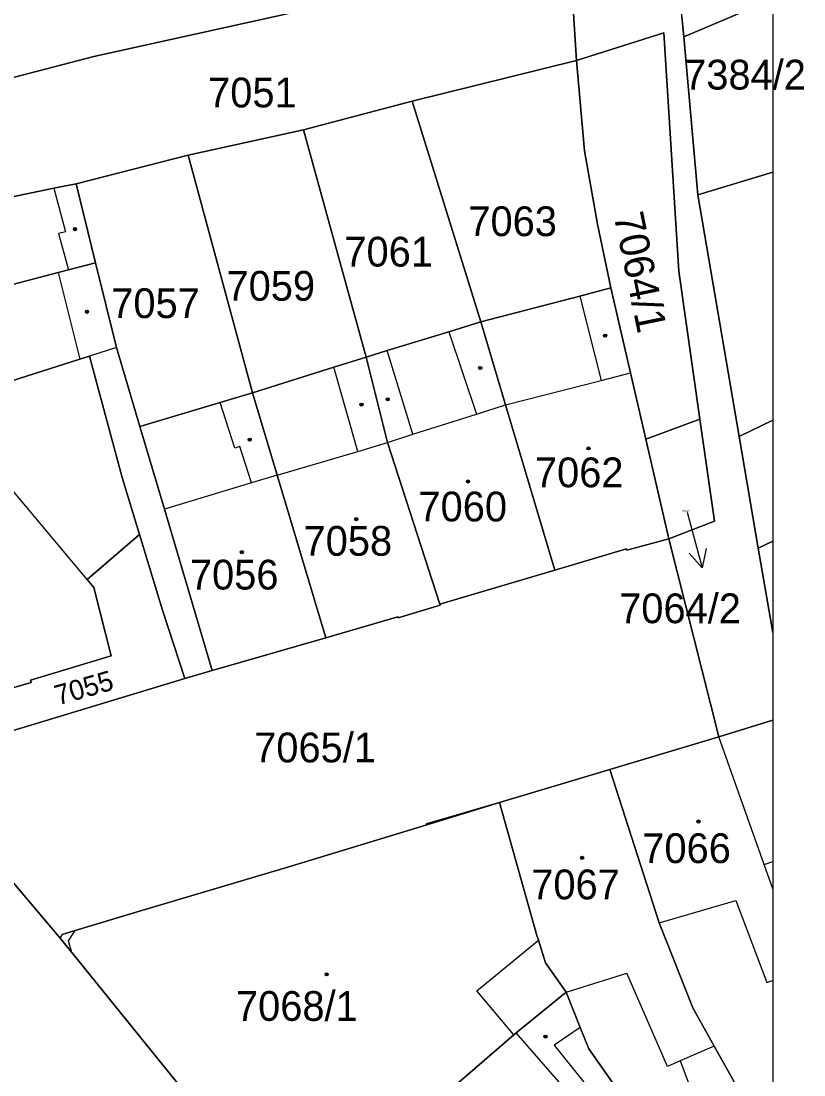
# Model space of a CAD drawing. Extents: x -596233 to -595156, y -1161235 to -1159375.
# Drawn here: x -595201.1 to -595156.4, y -1160579.1 to -1160518.9 of the extents above; entities that cross this region are included whole.
import ezdxf

# ---------------------------------------------------------------- set-up
doc = ezdxf.new("R2010")
doc.units = 0
for name, color, linetype in [('KN_CAR_KR', 7, 'Continuous'), ('KN_KULTURY', 7, 'Continuous'), ('KN_PARC_CIS_POM', 7, 'Continuous'), ('KN_PARC_CIS_POZ', 7, 'Continuous'), ('KN_PARC_CIS_STAV', 7, 'Continuous'), ('KN_PARC_PLOCHA', 7, 'Continuous'), ('PARC_C_SIPKA', 7, 'Continuous'), ('parcely_l', 7, 'Continuous')]:
    doc.layers.add(name, color=color, linetype=linetype)

msp = doc.modelspace()

# ---------------------------------------------------------------- linework, layer by layer
at = {"layer": 'KN_CAR_KR'}
for points in [[(-595199.27, -1160528.47), (-595198.6, -1160530.95)], [(-595198.6, -1160530.95), (-595199, -1160531.06)], [(-595199, -1160531.06), (-595198.44, -1160533.13)], [(-595199.02, -1160533.28), (-595197.79, -1160538.23)], [(-595169.25, -1160534.62), (-595168.03, -1160539.44)], [(-595176.73, -1160536.66), (-595175.15, -1160541.37)], [(-595195.7, -1160537.56), (-595197.24, -1160538.05)], [(-595178.77, -1160542.51), (-595180.25, -1160537.74)], [(-595181.91, -1160543.49), (-595183.28, -1160538.68)], [(-595168.03, -1160539.44), (-595166.35, -1160539.01)], [(-595173.48, -1160540.84), (-595168.03, -1160539.44)], [(-595188.94, -1160543.3), (-595189.78, -1160540.7)], [(-595175.15, -1160541.37), (-595173.48, -1160540.84)], [(-595197.37, -1160550.81), (-595205.37, -1160541.27)], [(-595178.77, -1160542.51), (-595175.15, -1160541.37)], [(-595180.23, -1160542.99), (-595178.77, -1160542.51)], [(-595188.66, -1160543.21), (-595188.94, -1160543.3)], [(-595187.99, -1160545.29), (-595188.66, -1160543.21)], [(-595181.91, -1160543.49), (-595180.23, -1160542.99)], [(-595186.52, -1160544.85), (-595181.91, -1160543.49)], [(-595186.52, -1160544.85), (-595187.99, -1160545.29)], [(-595187.99, -1160545.29), (-595192.96, -1160546.8)], [(-595158.72, -1160567.09), (-595161.3, -1160559.79)], [(-595177.97, -1160564.82), (-595173.83, -1160563.55)], [(-595158.72, -1160567.09), (-595158.2304, -1160566.9142)], [(-595158.2304, -1160568.4692), (-595158.72, -1160567.09)], [(-595164.72, -1160570.41), (-595160.34, -1160569.13)], [(-595160.34, -1160569.13), (-595158.56, -1160573.82)], [(-595198.43, -1160571.45), (-595198.06, -1160570.85)], [(-595198.25, -1160572.11), (-595198.43, -1160571.45)], [(-595175.13, -1160574.29), (-595171.6, -1160571.41)], [(-595170.03, -1160574.38), (-595166.55, -1160573.28)], [(-595164.23, -1160578.61), (-595166.55, -1160573.28)], [(-595158.56, -1160573.82), (-595158.2304, -1160573.7035)], [(-595173.01, -1160576.81), (-595175.13, -1160574.29)], [(-595169.22, -1160576.38), (-595170.71, -1160577.4)], [(-595169.65, -1160580.41), (-595172.88, -1160576.7)], [(-595170.71, -1160577.4), (-595168.86, -1160579.71)], [(-595161.58, -1160577.46), (-595163.52, -1160578.3)], [(-595163.52, -1160578.3), (-595164.23, -1160578.61)], [(-595163.52, -1160578.3), (-595162, -1160582.32)]]:
    msp.add_lwpolyline(points, dxfattribs=at)
at = {"layer": 'KN_KULTURY'}
for centre, radius in [((-595198.07, -1160530.8), 0.09), ((-595198.07, -1160530.8), 0.0398), ((-595197.38, -1160535.52), 0.09), ((-595197.38, -1160535.52), 0.0398), ((-595167.8, -1160536.88), 0.09), ((-595167.8, -1160536.88), 0.0398), ((-595174.93, -1160538.73), 0.09), ((-595174.93, -1160538.73), 0.0398), ((-595181.71, -1160540.82), 0.09), ((-595181.71, -1160540.82), 0.0398), ((-595180.21, -1160540.52), 0.09), ((-595180.21, -1160540.52), 0.0398), ((-595188.09, -1160542.82), 0.09), ((-595188.09, -1160542.82), 0.0398), ((-595168.75, -1160543.32), 0.09), ((-595168.75, -1160543.32), 0.0398), ((-595175.63, -1160545.21), 0.09), ((-595175.63, -1160545.21), 0.0398), ((-595182.01, -1160547.36), 0.09), ((-595182.01, -1160547.36), 0.0398), ((-595188.54, -1160549.25), 0.09), ((-595188.54, -1160549.25), 0.0398), ((-595162.47, -1160564.63), 0.09), ((-595162.47, -1160564.63), 0.0398), ((-595169.11, -1160566.7), 0.09), ((-595169.11, -1160566.7), 0.0398), ((-595183.7, -1160573.35), 0.09), ((-595183.7, -1160573.35), 0.0398), ((-595171.2, -1160576.91), 0.09), ((-595171.2, -1160576.91), 0.0398)]:
    msp.add_circle(centre, radius, dxfattribs=at)
at = {"layer": 'KN_PARC_PLOCHA'}
for points in [[(-595277.72, -1160468.56), (-595260.2, -1160492.58), (-595255.8, -1160498.52), (-595252.08, -1160503.46), (-595248.39, -1160508.35), (-595245.3, -1160512.43), (-595244.72, -1160513.3), (-595241.31, -1160518.38), (-595237.85, -1160523.27), (-595234.41, -1160528.2), (-595231.19, -1160533.21), (-595227.4, -1160538.06), (-595222.03, -1160544.31), (-595219.31, -1160547.57), (-595216.74, -1160550.64), (-595211.95, -1160556.26), (-595207.69, -1160561.33), (-595207.42, -1160561.24), (-595198.91, -1160571.29), (-595198.25, -1160572.11), (-595185.68, -1160587.63)], [(-595163.41, -1160518.65), (-595163.31, -1160519.82), (-595162.51, -1160528.85), (-595160.15, -1160542.64), (-595159.06, -1160549.02), (-595158.2304, -1160553.8368), (-595158.2304, -1160558.8486), (-595161.3, -1160559.79), (-595164.17, -1160548.48), (-595161.56, -1160547.47), (-595162.39, -1160541.66), (-595163.59, -1160533.21), (-595164.45, -1160519.59), (-595169.44, -1160521.17), (-595169.8, -1160515.48)]]:
    msp.add_lwpolyline(points, dxfattribs=at)
for points in [[(-595158.2304, -1160517.6562), (-595163.31, -1160519.82), (-595163.41, -1160518.65), (-595162.86, -1160506.76), (-595158.2304, -1160505.6715)], [(-595169.8, -1160515.48), (-595174.29, -1160516.31), (-595185.27, -1160518.35), (-595196.99, -1160520.95), (-595202.04, -1160522.26), (-595202.62, -1160520.04), (-595203.87, -1160520.41), (-595204.72, -1160516.87), (-595197.3, -1160515.22), (-595192.72, -1160514.01), (-595182.76, -1160511.79), (-595173.74, -1160509.42), (-595170.23, -1160508.5)], [(-595169.44, -1160521.17), (-595178.82, -1160523.5), (-595185.02, -1160525.14), (-595191.61, -1160526.57), (-595198, -1160528.21), (-595199.27, -1160528.47), (-595204.56, -1160529.56), (-595205.08, -1160526.72), (-595205.98, -1160523.31), (-595202.04, -1160522.26), (-595196.99, -1160520.95), (-595185.27, -1160518.35), (-595174.29, -1160516.31), (-595169.8, -1160515.48)], [(-595158.2304, -1160527.5512), (-595162.51, -1160528.85), (-595163.31, -1160519.82), (-595158.2304, -1160517.6562)], [(-595162.39, -1160541.66), (-595165.48, -1160542.79), (-595166.35, -1160539.01), (-595167.47, -1160534.16), (-595168.23, -1160530.51), (-595168.97, -1160526.33), (-595169.44, -1160521.17), (-595164.45, -1160519.59), (-595163.59, -1160533.21)], [(-595167.47, -1160534.16), (-595169.25, -1160534.62), (-595174.9, -1160536.1), (-595178.82, -1160523.5), (-595169.44, -1160521.17), (-595168.97, -1160526.33), (-595168.23, -1160530.51)], [(-595174.9, -1160536.1), (-595176.73, -1160536.66), (-595180.25, -1160537.74), (-595181.45, -1160538.11), (-595185.02, -1160525.14), (-595178.82, -1160523.5)], [(-595181.45, -1160538.11), (-595183.28, -1160538.68), (-595187.94, -1160540.14), (-595191.61, -1160526.57), (-595185.02, -1160525.14)], [(-595187.94, -1160540.14), (-595189.78, -1160540.7), (-595194.36, -1160542.08), (-595195.7, -1160537.56), (-595196.89, -1160532.72), (-595198, -1160528.21), (-595191.61, -1160526.57)], [(-595158.2304, -1160541.703), (-595160.15, -1160542.64), (-595162.51, -1160528.85), (-595158.2304, -1160527.5512)], [(-595196.89, -1160532.72), (-595198.44, -1160533.13), (-595199.02, -1160533.28), (-595203.1, -1160534.35), (-595203.77, -1160534.48), (-595204.99, -1160534.71), (-595206.83, -1160535.06), (-595210.73, -1160535.97), (-595218.18, -1160541.48), (-595223.3, -1160535.37), (-595214.84, -1160531.27), (-595214.5, -1160531.65), (-595208.94, -1160530.46), (-595204.56, -1160529.56), (-595199.27, -1160528.47), (-595198, -1160528.21)], [(-595194.36, -1160542.08), (-595192.96, -1160546.8), (-595190.24, -1160556.01), (-595191.79, -1160556.47), (-595193.07, -1160552.56), (-595194.38, -1160548.24), (-595195.37, -1160544.98), (-595197.24, -1160538.05), (-595197.79, -1160538.23), (-595203.85, -1160540.14), (-595204.1, -1160540.22), (-595205.37, -1160541.27), (-595213.06, -1160547.58), (-595215.51, -1160544.67), (-595218.18, -1160541.48), (-595210.73, -1160535.97), (-595206.83, -1160535.06), (-595204.99, -1160534.71), (-595203.77, -1160534.48), (-595203.1, -1160534.35), (-595199.02, -1160533.28), (-595198.44, -1160533.13), (-595196.89, -1160532.72), (-595195.7, -1160537.56)], [(-595165.48, -1160542.79), (-595164.17, -1160548.48), (-595166.55, -1160549.13), (-595166.57, -1160549.06), (-595170.67, -1160550.27), (-595173.48, -1160540.84), (-595174.9, -1160536.1), (-595169.25, -1160534.62), (-595167.47, -1160534.16), (-595166.35, -1160539.01)], [(-595170.67, -1160550.27), (-595177.24, -1160552.22), (-595180.23, -1160542.99), (-595181.45, -1160538.11), (-595180.25, -1160537.74), (-595176.73, -1160536.66), (-595174.9, -1160536.1), (-595173.48, -1160540.84)], [(-595194.38, -1160548.24), (-595197.37, -1160550.81), (-595196.99, -1160551.27), (-595196, -1160555.17), (-595200.6, -1160556.55), (-595200.56, -1160556.68), (-595204.63, -1160557.85), (-595207.88, -1160553.89), (-595207.76, -1160553.81), (-595210.41, -1160550.68), (-595210.53, -1160550.77), (-595213.06, -1160547.58), (-595205.37, -1160541.27), (-595204.1, -1160540.22), (-595203.85, -1160540.14), (-595197.79, -1160538.23), (-595197.24, -1160538.05), (-595195.37, -1160544.98)], [(-595177.24, -1160552.22), (-595177.22, -1160552.28), (-595179.62, -1160553), (-595179.64, -1160552.94), (-595183.74, -1160554.13), (-595186.52, -1160544.85), (-595187.94, -1160540.14), (-595183.28, -1160538.68), (-595181.45, -1160538.11), (-595180.23, -1160542.99)], [(-595183.74, -1160554.13), (-595190.24, -1160556.01), (-595192.96, -1160546.8), (-595194.36, -1160542.08), (-595189.78, -1160540.7), (-595187.94, -1160540.14), (-595186.52, -1160544.85)], [(-595164.17, -1160548.48), (-595165.48, -1160542.79), (-595162.39, -1160541.66), (-595161.56, -1160547.47)], [(-595158.2304, -1160548.6213), (-595159.06, -1160549.02), (-595160.15, -1160542.64), (-595158.2304, -1160541.703)], [(-595161.3, -1160559.79), (-595167.53, -1160561.66), (-595173.83, -1160563.55), (-595177.99, -1160564.76), (-595177.97, -1160564.82), (-595185.85, -1160567.21), (-595194.58, -1160569.81), (-595198.06, -1160570.85), (-595198.8, -1160571.07), (-595198.91, -1160571.29), (-595207.42, -1160561.24), (-595205.51, -1160560.58), (-595202.93, -1160559.83), (-595191.79, -1160556.47), (-595190.24, -1160556.01), (-595183.74, -1160554.13), (-595179.64, -1160552.94), (-595179.62, -1160553), (-595177.22, -1160552.28), (-595177.24, -1160552.22), (-595170.67, -1160550.27), (-595166.57, -1160549.06), (-595166.55, -1160549.13), (-595164.17, -1160548.48)], [(-595191.79, -1160556.47), (-595202.93, -1160559.83), (-595204.63, -1160557.85), (-595200.56, -1160556.68), (-595200.6, -1160556.55), (-595196, -1160555.17), (-595196.99, -1160551.27), (-595197.37, -1160550.81), (-595194.38, -1160548.24), (-595193.07, -1160552.56)], [(-595158.2304, -1160553.8368), (-595159.06, -1160549.02), (-595158.2304, -1160548.6213)], [(-595158.2304, -1160580.9538), (-595159.3, -1160581.34), (-595159.46, -1160581.4), (-595160.53, -1160579.33), (-595161.58, -1160577.46), (-595162.8, -1160575.26), (-595164.72, -1160570.41), (-595167.53, -1160561.66), (-595161.3, -1160559.79), (-595158.2304, -1160558.8486)], [(-595159.46, -1160581.4), (-595160.56, -1160581.79), (-595162, -1160582.32), (-595164.73, -1160583.3), (-595168.73, -1160577.6), (-595169.22, -1160576.38), (-595170.03, -1160574.38), (-595171.2, -1160572.7), (-595171.6, -1160571.41), (-595171.69, -1160571.13), (-595173.83, -1160563.55), (-595167.53, -1160561.66), (-595164.72, -1160570.41), (-595162.8, -1160575.26), (-595161.58, -1160577.46), (-595160.53, -1160579.33)], [(-595170.03, -1160574.38), (-595172.88, -1160576.7), (-595173.01, -1160576.81), (-595182.06, -1160584.61), (-595185.68, -1160587.63), (-595198.25, -1160572.11), (-595198.91, -1160571.29), (-595198.8, -1160571.07), (-595198.06, -1160570.85), (-595194.58, -1160569.81), (-595185.85, -1160567.21), (-595177.97, -1160564.82), (-595177.99, -1160564.76), (-595173.83, -1160563.55), (-595171.69, -1160571.13), (-595171.6, -1160571.41), (-595171.2, -1160572.7)], [(-595164.73, -1160583.3), (-595169.04, -1160584.85), (-595176.6, -1160591.1), (-595182.06, -1160584.61), (-595173.01, -1160576.81), (-595172.88, -1160576.7), (-595170.03, -1160574.38), (-595169.22, -1160576.38), (-595168.73, -1160577.6)]]:
    msp.add_lwpolyline(points, close=True, dxfattribs=at)
at = {"layer": 'PARC_C_SIPKA'}
for points in [[(-595163.11, -1160546.96), (-595163.03, -1160547.24), (-595162.2553, -1160550.1383)], [(-595162.0305, -1160549.0431), (-595162.2553, -1160550.1383), (-595162.9966, -1160549.3013)]]:
    msp.add_lwpolyline(points, dxfattribs=at)
at = {"layer": 'parcely_l'}
for points in [[(-595202.04, -1160522.26), (-595196.99, -1160520.95), (-595185.27, -1160518.35), (-595174.29, -1160516.31), (-595169.8, -1160515.48)], [(-595169.8, -1160515.48), (-595169.44, -1160521.17)], [(-595163.31, -1160519.82), (-595158.2304, -1160517.6562)], [(-595158.2304, -1160517.6562), (-595158.2304, -1160527.5512)], [(-595163.31, -1160519.82), (-595163.41, -1160518.65)], [(-595162.39, -1160541.66), (-595163.59, -1160533.21), (-595164.45, -1160519.59), (-595169.44, -1160521.17)], [(-595162.51, -1160528.85), (-595163.31, -1160519.82)], [(-595169.44, -1160521.17), (-595178.82, -1160523.5)], [(-595169.44, -1160521.17), (-595168.97, -1160526.33), (-595168.23, -1160530.51), (-595167.47, -1160534.16)], [(-595178.82, -1160523.5), (-595185.02, -1160525.14)], [(-595178.82, -1160523.5), (-595174.9, -1160536.1)], [(-595185.02, -1160525.14), (-595191.61, -1160526.57)], [(-595185.02, -1160525.14), (-595181.45, -1160538.11)], [(-595198, -1160528.21), (-595191.61, -1160526.57)], [(-595191.61, -1160526.57), (-595187.94, -1160540.14)], [(-595158.2304, -1160527.5512), (-595162.51, -1160528.85)], [(-595158.2304, -1160527.5512), (-595158.2304, -1160541.703)], [(-595198, -1160528.21), (-595199.27, -1160528.47), (-595204.56, -1160529.56)], [(-595196.89, -1160532.72), (-595198, -1160528.21)], [(-595162.51, -1160528.85), (-595160.15, -1160542.64)], [(-595218.18, -1160541.48), (-595210.73, -1160535.97), (-595206.83, -1160535.06), (-595204.99, -1160534.71), (-595203.77, -1160534.48), (-595203.1, -1160534.35), (-595199.02, -1160533.28), (-595198.44, -1160533.13), (-595196.89, -1160532.72)], [(-595196.89, -1160532.72), (-595195.7, -1160537.56), (-595194.36, -1160542.08)], [(-595167.47, -1160534.16), (-595169.25, -1160534.62), (-595174.9, -1160536.1)], [(-595167.47, -1160534.16), (-595166.35, -1160539.01), (-595165.48, -1160542.79)], [(-595181.45, -1160538.11), (-595180.25, -1160537.74), (-595176.73, -1160536.66), (-595174.9, -1160536.1)], [(-595174.9, -1160536.1), (-595173.48, -1160540.84), (-595170.67, -1160550.27)], [(-595194.38, -1160548.24), (-595195.37, -1160544.98), (-595197.24, -1160538.05), (-595197.79, -1160538.23), (-595203.85, -1160540.14), (-595204.1, -1160540.22), (-595205.37, -1160541.27), (-595213.06, -1160547.58)], [(-595187.94, -1160540.14), (-595183.28, -1160538.68), (-595181.45, -1160538.11)], [(-595177.24, -1160552.22), (-595180.23, -1160542.99), (-595181.45, -1160538.11)], [(-595187.94, -1160540.14), (-595189.78, -1160540.7), (-595194.36, -1160542.08)], [(-595183.74, -1160554.13), (-595186.52, -1160544.85), (-595187.94, -1160540.14)], [(-595194.36, -1160542.08), (-595192.96, -1160546.8), (-595190.24, -1160556.01)], [(-595165.48, -1160542.79), (-595162.39, -1160541.66)], [(-595162.39, -1160541.66), (-595161.56, -1160547.47), (-595164.17, -1160548.48)], [(-595160.15, -1160542.64), (-595158.2304, -1160541.703)], [(-595158.2304, -1160541.703), (-595158.2304, -1160548.6213)], [(-595160.15, -1160542.64), (-595159.06, -1160549.02)], [(-595164.17, -1160548.48), (-595165.48, -1160542.79)], [(-595204.63, -1160557.85), (-595200.56, -1160556.68), (-595200.6, -1160556.55), (-595196, -1160555.17), (-595196.99, -1160551.27), (-595197.37, -1160550.81), (-595194.38, -1160548.24)], [(-595191.79, -1160556.47), (-595193.07, -1160552.56), (-595194.38, -1160548.24)], [(-595170.67, -1160550.27), (-595166.57, -1160549.06), (-595166.55, -1160549.13), (-595164.17, -1160548.48)], [(-595161.3, -1160559.79), (-595164.17, -1160548.48)], [(-595158.2304, -1160548.6213), (-595159.06, -1160549.02)], [(-595158.2304, -1160548.6213), (-595158.2304, -1160553.8368)], [(-595159.06, -1160549.02), (-595158.2304, -1160553.8368)], [(-595170.67, -1160550.27), (-595177.24, -1160552.22)], [(-595177.24, -1160552.22), (-595177.22, -1160552.28), (-595179.62, -1160553), (-595179.64, -1160552.94), (-595183.74, -1160554.13)], [(-595190.24, -1160556.01), (-595183.74, -1160554.13)], [(-595158.2304, -1160553.8368), (-595158.2304, -1160558.8486)], [(-595191.79, -1160556.47), (-595202.93, -1160559.83)], [(-595190.24, -1160556.01), (-595191.79, -1160556.47)], [(-595158.2304, -1160558.8486), (-595161.3, -1160559.79)], [(-595158.2304, -1160558.8486), (-595158.2304, -1160580.9538)], [(-595161.3, -1160559.79), (-595167.53, -1160561.66)], [(-595207.42, -1160561.24), (-595198.91, -1160571.29)], [(-595167.53, -1160561.66), (-595173.83, -1160563.55)], [(-595159.46, -1160581.4), (-595160.53, -1160579.33), (-595161.58, -1160577.46), (-595162.8, -1160575.26), (-595164.72, -1160570.41), (-595167.53, -1160561.66)], [(-595198.91, -1160571.29), (-595198.8, -1160571.07), (-595198.06, -1160570.85), (-595194.58, -1160569.81), (-595185.85, -1160567.21), (-595177.97, -1160564.82), (-595177.99, -1160564.76), (-595173.83, -1160563.55)], [(-595173.83, -1160563.55), (-595171.69, -1160571.13), (-595171.6, -1160571.41), (-595171.2, -1160572.7), (-595170.03, -1160574.38)], [(-595185.68, -1160587.63), (-595198.25, -1160572.11), (-595198.91, -1160571.29)], [(-595170.03, -1160574.38), (-595172.88, -1160576.7), (-595173.01, -1160576.81), (-595182.06, -1160584.61)], [(-595170.03, -1160574.38), (-595169.22, -1160576.38), (-595168.73, -1160577.6), (-595164.73, -1160583.3)]]:
    msp.add_lwpolyline(points, dxfattribs=at)

# ---------------------------------------------------------------- texts
at = {"layer": 'KN_PARC_CIS_POM'}
msp.add_text('7064/2', height=0.1, dxfattribs=at).set_placement((-595163.3933, -1160546.96))
at = {"layer": 'KN_PARC_CIS_POZ'}
for s, p in [('7384/2', (-595163.2868, -1160522.83)), ('7051', (-595190.4666, -1160523.85)), ('7063', (-595175.6066, -1160531.2)), ('7061', (-595182.6866, -1160532.94)), ('7059', (-595189.4166, -1160534.89)), ('7057', (-595195.9966, -1160535.88)), ('7064/2', (-595166.9977, -1160553.3031)), ('7065/1', (-595187.8366, -1160561.25))]:
    msp.add_text(s, height=1.7, dxfattribs=at).set_placement(p)
for s, height, rotation, p in [('7064/1', 1.7, 281.637777, (-595167.3216, -1160530.0124)), ('7055', 1.14, 15.91502, (-595199.0399, -1160558.0031))]:
    msp.add_text(s, height=height, rotation=rotation, dxfattribs=at).set_placement(p)
at = {"layer": 'KN_PARC_CIS_STAV'}
for s, p in [('7062', (-595171.8066, -1160545.54)), ('7060', (-595178.4566, -1160547.49)), ('7058', (-595185.0166, -1160549.45)), ('7056', (-595191.5066, -1160551.38)), ('7066', (-595165.6766, -1160567)), ('7067', (-595172.0166, -1160569.07)), ('7068/1', (-595188.8766, -1160576.01))]:
    msp.add_text(s, height=1.7, dxfattribs=at).set_placement(p)

doc.saveas('drawing.dxf')
